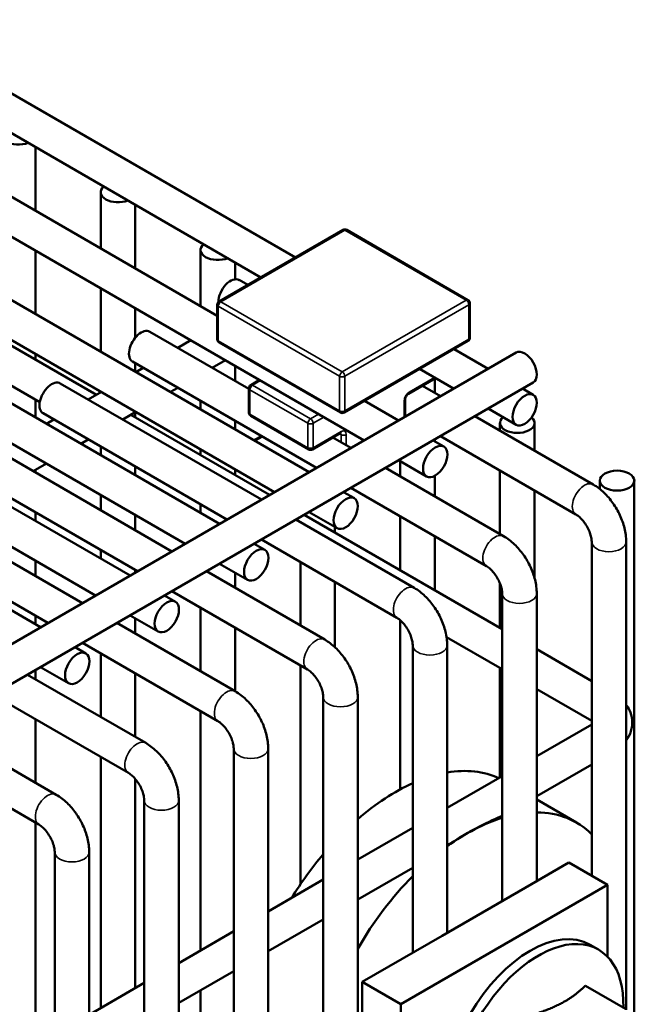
# Model space of a CAD drawing. Header units: inches. Extents: x 1 to 271, y 5 to 171.
# Tile 333 of 334: x 213.23 to 215.33, y 115.48 to 118.85. Entities that reach past the tile are written whole.
import ezdxf

# ---------------------------------------------------------------- set-up
doc = ezdxf.new("R2010")
doc.units = ezdxf.units.IN
doc.header["$LTSCALE"] = 8
doc.header["$MEASUREMENT"] = 0
doc.layers.add('Visible (ANSI)', color=7, linetype='Continuous', lineweight=50)
doc.layers.add('Visible Narrow (ANSI)', color=7, linetype='Continuous', lineweight=35)

msp = doc.modelspace()

# ---------------------------------------------------------------- linework, layer by layer
at = {"layer": 'Visible (ANSI)'}
for p, q in [((214.169, 118.0339), (212.7609, 118.8469)), ((214.0509, 117.9657), (212.6428, 118.7787)), ((213.9014, 117.8348), (212.4546, 118.6701)), ((214.4038, 117.4084), (212.3365, 118.6019)), ((214.2157, 117.2998), (212.1484, 118.4933)), ((214.0975, 117.2316), (212.0303, 118.4251)), ((213.2794, 118.4112), (213.2794, 118.194)), ((213.4878, 117.564), (212.0836, 118.3747)), ((213.9094, 117.123), (211.8422, 118.3165)), ((213.7913, 117.0548), (211.7241, 118.2483)), ((213.294, 117.5395), (212.0246, 118.2724)), ((213.5028, 118.2567), (213.5028, 118.065)), ((213.6209, 118.214), (213.6209, 117.9968)), ((213.6032, 116.9462), (211.536, 118.1397)), ((214.3319, 118.1279), (213.9076, 117.883)), ((214.7594, 117.8883), (214.3444, 118.1279)), ((213.4851, 116.878), (211.4179, 118.0715)), ((213.2794, 118.0576), (213.2794, 117.8404)), ((213.8443, 118.0595), (213.8443, 117.8678)), ((213.9624, 118.0168), (213.9624, 117.9593)), ((213.297, 116.7694), (211.2297, 117.9629)), ((214.006, 117.9398), (213.9767, 117.9568)), ((213.5028, 117.9286), (213.5028, 117.7114)), ((214.7657, 117.8775), (214.7657, 117.7591)), ((213.6209, 117.8604), (213.6209, 117.7596)), ((213.9014, 117.8722), (213.9014, 117.7538)), ((214.0096, 117.5842), (213.6704, 117.78)), ((213.8111, 117.7506), (213.7662, 117.7247)), ((213.9076, 117.743), (214.3227, 117.5033)), ((214.3352, 117.5033), (214.7594, 117.7483)), ((210.1478, 114.9512), (214.9239, 117.7087)), ((214.8281, 117.6534), (214.7116, 117.7206)), ((213.2794, 117.704), (213.2794, 117.6843)), ((214.2408, 117.3143), (213.6114, 117.6777)), ((213.9292, 117.6824), (213.8843, 117.6565)), ((213.6209, 117.6722), (213.6209, 117.6432)), ((213.6481, 117.6565), (213.623, 117.642)), ((213.9624, 117.6632), (213.9624, 117.6114)), ((214.71, 117.5852), (214.5935, 117.6525)), ((210.2368, 114.8662), (214.9829, 117.6064)), ((214.0158, 117.5976), (214.0459, 117.615)), ((214.5558, 117.5674), (214.6483, 117.6208)), ((214.6455, 117.6192), (214.6455, 117.5706)), ((214.0527, 117.2057), (213.3642, 117.6032)), ((213.5048, 117.5738), (213.46, 117.5479)), ((213.5028, 117.575), (213.5028, 117.5726)), ((213.7662, 117.5883), (213.7411, 117.5738)), ((214.0096, 117.5868), (214.0096, 117.5031)), ((214.6651, 117.5593), (214.6034, 117.5949)), ((214.9829, 117.564), (214.9462, 117.5852)), ((213.2794, 117.5479), (213.2794, 117.4868)), ((213.8443, 117.5432), (213.8443, 117.5142)), ((214.5219, 117.4766), (214.4054, 117.5438)), ((214.5444, 117.4896), (214.5444, 117.5476)), ((213.623, 117.5056), (213.5781, 117.4797)), ((214.9239, 117.4617), (214.8281, 117.517)), ((213.9346, 117.1375), (213.3052, 117.5009)), ((213.3419, 117.4797), (213.3167, 117.4652)), ((214.0805, 117.2218), (213.6059, 117.4958)), ((213.6209, 117.5044), (213.6209, 117.4871)), ((213.9624, 117.475), (213.9624, 117.446)), ((214.0158, 117.4923), (214.2145, 117.3776)), ((214.547, 117.4911), (214.5444, 117.4926)), ((215.1877, 117.2576), (214.7832, 117.4911)), ((214.8689, 117.4679), (214.8689, 117.4416)), ((214.987, 117.4679), (214.987, 117.3734)), ((213.7464, 117.0289), (213.058, 117.4264)), ((213.46, 117.4115), (213.4348, 117.397)), ((214.0271, 117.4086), (214.0523, 117.4231)), ((214.227, 117.3776), (214.3225, 117.4327)), ((214.3589, 117.3825), (214.2972, 117.4181)), ((214.6767, 117.3872), (214.64, 117.4084)), ((214.6455, 117.4116), (214.6455, 117.4052)), ((215.1286, 117.1553), (214.6651, 117.4229)), ((213.5028, 117.3868), (213.5028, 117.3578)), ((213.8443, 117.3778), (213.8443, 117.3581)), ((214.6176, 117.2849), (214.5219, 117.3402)), ((214.5274, 117.337), (214.5274, 117.2852)), ((213.6283, 116.9607), (212.9989, 117.3241)), ((213.3167, 117.3288), (213.2718, 117.3029)), ((213.2794, 117.3072), (213.2794, 117.2986)), ((213.6209, 117.3186), (213.6209, 117.2896)), ((213.9624, 117.3096), (213.9624, 117.2899)), ((214.8814, 117.0808), (214.477, 117.3143)), ((214.8689, 117.3053), (214.8689, 117.088)), ((214.6455, 117.2869), (214.6455, 117.217)), ((215.2104, 117.2707), (215.2104, 117.242)), ((215.3285, 117.2707), (215.3285, 115.4298)), ((213.4402, 116.8521), (212.7518, 117.2496)), ((214.8224, 116.9785), (214.3589, 117.2461)), ((214.987, 117.2371), (214.987, 116.9377)), ((213.5028, 117.2214), (213.5028, 117.1696)), ((214.3705, 117.2104), (214.3338, 117.2316)), ((213.8443, 117.1896), (213.8443, 117.1606)), ((213.3221, 116.7839), (212.6927, 117.1473)), ((213.2794, 117.1622), (213.2794, 117.1332)), ((213.6209, 117.1532), (213.6209, 117.1014)), ((214.5752, 116.904), (214.1708, 117.1375)), ((214.8764, 116.7623), (214.1986, 117.1536)), ((214.3114, 117.1081), (214.2157, 117.1634)), ((214.5274, 117.1488), (214.5274, 116.9638)), ((214.3039, 117.1124), (214.3039, 117.0928)), ((214.5162, 116.8017), (214.0527, 117.0693)), ((214.6455, 117.0806), (214.6455, 116.8956)), ((214.0642, 117.0336), (214.0275, 117.0548)), ((215.1826, 115.9197), (215.1826, 117.0618)), ((215.3007, 115.4616), (215.3007, 117.0618)), ((213.5028, 117.0332), (213.5028, 117.0042)), ((213.2794, 116.9968), (213.2794, 116.945)), ((214.0052, 116.9313), (213.9094, 116.9866)), ((214.1858, 116.9924), (214.1858, 116.7752)), ((213.6209, 116.965), (213.6209, 116.9564)), ((214.269, 116.7272), (213.8646, 116.9607)), ((213.9624, 116.956), (213.9624, 116.9042)), ((214.3039, 116.9242), (214.3039, 116.7011)), ((214.8689, 116.919), (214.8689, 116.7666)), ((213.758, 116.8568), (213.7213, 116.878)), ((214.2099, 116.6249), (213.7464, 116.8925)), ((214.8764, 115.8331), (214.8764, 116.885)), ((214.9945, 115.9013), (214.9945, 116.885)), ((213.8443, 116.836), (213.8443, 116.6188)), ((213.2794, 116.8086), (213.2794, 116.7796)), ((213.699, 116.7545), (213.6032, 116.8098)), ((213.6209, 116.7996), (213.6209, 116.7478)), ((213.9628, 116.5504), (213.5583, 116.7839)), ((213.9624, 116.7678), (213.9624, 116.5506)), ((214.5274, 116.7936), (214.5274, 116.2151)), ((214.8764, 116.6259), (214.6861, 116.7357)), ((213.4518, 116.68), (213.4151, 116.7012)), ((213.9037, 116.4481), (213.4402, 116.7157)), ((214.5701, 115.6563), (214.5701, 116.7082)), ((214.6883, 115.7245), (214.6883, 116.7082)), ((213.5028, 116.6796), (213.5028, 116.4624)), ((215.1826, 116.5855), (214.9945, 116.6941)), ((213.3927, 116.5777), (213.297, 116.633)), ((214.1858, 116.6388), (214.1858, 115.89)), ((214.8689, 116.6302), (214.8689, 116.2558)), ((213.6565, 116.3736), (213.2521, 116.6071)), ((213.2794, 116.6228), (213.2794, 116.5914)), ((213.6209, 116.6114), (213.6209, 116.3942)), ((213.5975, 116.2713), (213.134, 116.5389)), ((214.2639, 106.8116), (214.2639, 116.5314)), ((214.382, 106.7434), (214.382, 116.5314)), ((215.1826, 116.4491), (214.9945, 116.5577)), ((213.8443, 116.4824), (213.8443, 115.6642)), ((213.3503, 116.1968), (212.9459, 116.4303)), ((213.2794, 116.455), (213.2794, 116.2378)), ((214.9945, 116.3283), (215.1826, 116.4369)), ((213.2912, 116.0945), (212.8278, 116.3621)), ((213.9577, 106.9884), (213.9577, 116.3546)), ((214.0758, 106.9202), (214.0758, 116.3546)), ((213.5028, 116.326), (213.5028, 115.4671)), ((214.9945, 116.1919), (215.1826, 116.3005)), ((214.6883, 116.1515), (214.8764, 116.2601)), ((213.6209, 116.2507), (213.6209, 115.5353)), ((213.6515, 107.1652), (213.6515, 116.1778)), ((213.7696, 107.097), (213.7696, 116.1778)), ((215.1309, 116.1012), (214.9945, 116.1799)), ((213.2794, 116.1014), (213.2794, 115.3381)), ((214.382, 115.9747), (214.5701, 116.0833)), ((213.3452, 107.342), (213.3452, 116.001)), ((213.4633, 107.2738), (213.4633, 116.001)), ((214.9772, 115.8913), (215.1045, 115.9648)), ((215.1045, 115.9648), (215.2371, 115.8883)), ((214.382, 115.8383), (214.5701, 115.9469)), ((214.0758, 115.7979), (214.2639, 115.9065)), ((214.671, 115.7145), (214.9772, 115.8913)), ((214.53, 115.48), (215.2371, 115.8883)), ((215.2371, 115.8883), (215.2371, 115.6425)), ((214.0758, 115.6615), (214.2639, 115.7701)), ((213.7696, 115.6211), (213.9577, 115.7297)), ((214.3974, 115.5566), (214.671, 115.7145)), ((215.206, 115.667), (215.1777, 115.6833)), ((213.7696, 115.4847), (213.9577, 115.5933)), ((213.4633, 115.4443), (213.6515, 115.5529)), ((214.3974, 114.3109), (214.3974, 115.5566)), ((214.3974, 115.5566), (214.53, 115.48)), ((213.8443, 115.5279), (213.8443, 114.6579)), ((215.1611, 115.5436), (215.2982, 115.4644)), ((214.53, 114.2344), (214.53, 115.48))]:
    msp.add_line(p, q, dxfattribs=at)
for centre, start, end in [((214.3381, 118.1171), 60, 120), ((213.9139, 117.8722), 120, 180), ((214.7532, 117.8775), 0, 60), ((213.9139, 117.7538), 180, 240), ((214.7532, 117.7591), 300, 0), ((214.0221, 117.5868), 120, 180), ((214.0221, 117.5031), 180, 240), ((214.3289, 117.5141), 240, 300), ((214.2207, 117.3884), 240, 300)]:
    msp.add_arc(centre, 0.0125, start, end, dxfattribs=at)
for centre, major_axis, start_param, end_param in [((213.2203, 118.4538), (-0.0591, 0), 5.676493, 8.460674), ((213.5618, 118.2567), (-0.0591, 0), 5.676493, 8.460674), ((213.9034, 118.0595), (-0.0591, 0), 5.676493, 8.460674), ((213.9471, 117.9056), (0.0295, 0.0511), 0, 2.359396), ((213.6409, 117.7288), (0.0295, 0.0511), 0, 3.141593), ((214.9534, 117.6575), (-0.0295, 0.0511), 3.141593, 6.283185), ((213.3347, 117.552), (0.0295, 0.0511), 0, 3.141593), ((214.928, 117.4679), (0.0591, 0), 2.534901, 6.871398), ((214.5105, 115.5933), (0.375, 0.6495), 0.053582, 0.443694), ((214.5105, 115.5933), (0.375, 0.6495), 0.672778, 1.030169), ((214.7559, 115.4517), (0.375, 0.6495), 6.13363, 6.601981), ((214.7559, 115.4517), (-0.375, -0.6495), 3.697847, 4.054913), ((214.5105, 115.5933), (0.375, 0.6495), 1.269084, 1.517215), ((214.7559, 115.4517), (-0.375, -0.6495), 4.284865, 4.709415), ((214.9719, 115.3269), (-0.2057, -0.3564), 3.141593, 6.283185), ((215.0002, 115.3106), (-0.2057, -0.3564), 2.326472, 7.098306)]:
    msp.add_ellipse(centre, major_axis=major_axis, ratio=0.57735, start_param=start_param, end_param=end_param, dxfattribs=at)
for centre, major_axis in [((214.9534, 117.5129), (-0.0295, -0.0511)), ((214.6472, 117.3361), (-0.0295, -0.0511)), ((215.2695, 117.2707), (-0.0591, 0)), ((214.3409, 117.1593), (-0.0295, -0.0511)), ((214.0347, 116.9825), (-0.0295, -0.0511)), ((213.7285, 116.8057), (-0.0295, -0.0511)), ((213.4223, 116.6289), (-0.0295, -0.0511))]:
    msp.add_ellipse(centre, major_axis=major_axis, ratio=0.57735, dxfattribs=at)
for points, knots in [([(214.5558, 117.5674), (214.5552, 117.5671), (214.5546, 117.5666), (214.5531, 117.5654), (214.5523, 117.5646), (214.5506, 117.5628), (214.5497, 117.5617), (214.5482, 117.5593), (214.5474, 117.558), (214.5462, 117.5554), (214.5456, 117.5541), (214.5449, 117.5516), (214.5446, 117.5505), (214.5444, 117.5488), (214.5444, 117.5482), (214.5444, 117.5476)], [0, 0, 0, 0, 0.206724, 0.206724, 0.430185, 0.430185, 0.66924, 0.66924, 0.917214, 0.917214, 1.164879, 1.164879, 1.402542, 1.402542, 1.570796, 1.570796, 1.570796, 1.570796]), ([(214.3225, 117.4327), (214.3229, 117.4329), (214.3233, 117.4331), (214.3239, 117.4333), (214.3241, 117.4334), (214.3242, 117.4334), (214.3242, 117.4334), (214.3242, 117.4334)], [0, 0, 0, 0, 0.1570796, 0.1570796, 0.3141593, 0.3141593, 0.3804885, 0.3804885, 0.3804885, 0.3804885]), ([(215.3007, 117.0618), (215.3007, 117.0773), (215.2986, 117.0927), (215.2913, 117.123), (215.286, 117.138), (215.2727, 117.1669), (215.2646, 117.1808), (215.2463, 117.2067), (215.236, 117.2188), (215.2134, 117.2404), (215.201, 117.2499), (215.1877, 117.2576)], [4.712389, 4.712389, 4.712389, 4.712389, 5.026548, 5.026548, 5.340708, 5.340708, 5.654867, 5.654867, 5.969026, 5.969026, 6.283185, 6.283185, 6.283185, 6.283185]), ([(215.1826, 117.0618), (215.1826, 117.0649), (215.1823, 117.0688), (215.1808, 117.0777), (215.1796, 117.0829), (215.176, 117.094), (215.1735, 117.1001), (215.1676, 117.1122), (215.164, 117.1183), (215.1563, 117.1296), (215.1521, 117.1348), (215.1438, 117.1437), (215.1398, 117.1474), (215.1333, 117.1524), (215.1308, 117.154), (215.1286, 117.1553)], [4.712389, 4.712389, 4.712389, 4.712389, 4.919113, 4.919113, 5.142574, 5.142574, 5.381629, 5.381629, 5.629603, 5.629603, 5.877268, 5.877268, 6.114931, 6.114931, 6.283185, 6.283185, 6.283185, 6.283185]), ([(214.9945, 116.885), (214.9945, 116.9005), (214.9924, 116.9159), (214.9851, 116.9462), (214.9798, 116.9612), (214.9664, 116.9901), (214.9584, 117.004), (214.9401, 117.0299), (214.9298, 117.042), (214.9071, 117.0636), (214.8948, 117.0731), (214.8814, 117.0808)], [4.712389, 4.712389, 4.712389, 4.712389, 5.026548, 5.026548, 5.340708, 5.340708, 5.654867, 5.654867, 5.969026, 5.969026, 6.283185, 6.283185, 6.283185, 6.283185]), ([(214.8764, 116.885), (214.8764, 116.8881), (214.8761, 116.892), (214.8746, 116.9009), (214.8734, 116.906), (214.8698, 116.9172), (214.8673, 116.9233), (214.8614, 116.9354), (214.8578, 116.9415), (214.8501, 116.9528), (214.8459, 116.958), (214.8376, 116.9669), (214.8335, 116.9706), (214.8271, 116.9756), (214.8246, 116.9772), (214.8224, 116.9785)], [4.712389, 4.712389, 4.712389, 4.712389, 4.919113, 4.919113, 5.142574, 5.142574, 5.381629, 5.381629, 5.629603, 5.629603, 5.877268, 5.877268, 6.114931, 6.114931, 6.283185, 6.283185, 6.283185, 6.283185]), ([(214.6883, 116.7082), (214.6883, 116.7237), (214.6862, 116.7391), (214.6788, 116.7694), (214.6735, 116.7844), (214.6602, 116.8133), (214.6522, 116.8272), (214.6338, 116.8531), (214.6235, 116.8652), (214.6009, 116.8868), (214.5886, 116.8963), (214.5752, 116.904)], [4.712389, 4.712389, 4.712389, 4.712389, 5.026548, 5.026548, 5.340708, 5.340708, 5.654867, 5.654867, 5.969026, 5.969026, 6.283185, 6.283185, 6.283185, 6.283185]), ([(214.5701, 116.7082), (214.5701, 116.7113), (214.5699, 116.7152), (214.5684, 116.7241), (214.5671, 116.7292), (214.5635, 116.7404), (214.5611, 116.7465), (214.5551, 116.7586), (214.5516, 116.7647), (214.5439, 116.776), (214.5397, 116.7812), (214.5314, 116.7901), (214.5273, 116.7938), (214.5209, 116.7988), (214.5184, 116.8004), (214.5162, 116.8017)], [4.712389, 4.712389, 4.712389, 4.712389, 4.919113, 4.919113, 5.142574, 5.142574, 5.381629, 5.381629, 5.629603, 5.629603, 5.877268, 5.877268, 6.114931, 6.114931, 6.283185, 6.283185, 6.283185, 6.283185]), ([(214.382, 116.5314), (214.382, 116.5469), (214.38, 116.5623), (214.3726, 116.5926), (214.3673, 116.6076), (214.354, 116.6365), (214.346, 116.6504), (214.3276, 116.6763), (214.3173, 116.6884), (214.2947, 116.71), (214.2824, 116.7195), (214.269, 116.7272)], [4.712389, 4.712389, 4.712389, 4.712389, 5.026548, 5.026548, 5.340708, 5.340708, 5.654867, 5.654867, 5.969026, 5.969026, 6.283185, 6.283185, 6.283185, 6.283185]), ([(214.2639, 116.5314), (214.2639, 116.5345), (214.2636, 116.5383), (214.2622, 116.5473), (214.2609, 116.5524), (214.2573, 116.5636), (214.2549, 116.5697), (214.2489, 116.5818), (214.2454, 116.5879), (214.2376, 116.5992), (214.2334, 116.6044), (214.2252, 116.6133), (214.2211, 116.617), (214.2146, 116.622), (214.2121, 116.6236), (214.2099, 116.6249)], [4.712389, 4.712389, 4.712389, 4.712389, 4.919113, 4.919113, 5.142574, 5.142574, 5.381629, 5.381629, 5.629603, 5.629603, 5.877268, 5.877268, 6.114931, 6.114931, 6.283185, 6.283185, 6.283185, 6.283185]), ([(214.0758, 116.3546), (214.0758, 116.3701), (214.0737, 116.3855), (214.0664, 116.4158), (214.0611, 116.4308), (214.0477, 116.4597), (214.0397, 116.4736), (214.0214, 116.4995), (214.0111, 116.5116), (213.9884, 116.5332), (213.9761, 116.5427), (213.9628, 116.5504)], [4.712389, 4.712389, 4.712389, 4.712389, 5.026548, 5.026548, 5.340708, 5.340708, 5.654867, 5.654867, 5.969026, 5.969026, 6.283185, 6.283185, 6.283185, 6.283185]), ([(215.3007, 116.3816), (215.3076, 116.3911), (215.3134, 116.402), (215.3207, 116.426), (215.3221, 116.439), (215.3199, 116.4638), (215.3166, 116.4755), (215.3086, 116.4926), (215.3048, 116.4987), (215.3007, 116.5044)], [3.5276249, 3.5276249, 3.5276249, 3.5276249, 3.7530435, 3.7530435, 3.9783772, 3.9783772, 4.1917938, 4.1917938, 4.3263568, 4.3263568, 4.3263568, 4.3263568]), ([(213.9577, 116.3546), (213.9577, 116.3577), (213.9574, 116.3615), (213.9559, 116.3705), (213.9547, 116.3756), (213.9511, 116.3868), (213.9486, 116.3929), (213.9427, 116.405), (213.9391, 116.4111), (213.9314, 116.4224), (213.9272, 116.4276), (213.9189, 116.4365), (213.9149, 116.4402), (213.9084, 116.4452), (213.9059, 116.4468), (213.9037, 116.4481)], [4.712389, 4.712389, 4.712389, 4.712389, 4.919113, 4.919113, 5.142574, 5.142574, 5.381629, 5.381629, 5.629603, 5.629603, 5.877268, 5.877268, 6.114931, 6.114931, 6.283185, 6.283185, 6.283185, 6.283185]), ([(213.7696, 116.1778), (213.7696, 116.1933), (213.7675, 116.2087), (213.7601, 116.239), (213.7548, 116.254), (213.7415, 116.2829), (213.7335, 116.2968), (213.7152, 116.3227), (213.7049, 116.3348), (213.6822, 116.3564), (213.6699, 116.3659), (213.6565, 116.3736)], [4.712389, 4.712389, 4.712389, 4.712389, 5.026548, 5.026548, 5.340708, 5.340708, 5.654867, 5.654867, 5.969026, 5.969026, 6.283185, 6.283185, 6.283185, 6.283185]), ([(213.6515, 116.1778), (213.6515, 116.1809), (213.6512, 116.1847), (213.6497, 116.1937), (213.6485, 116.1988), (213.6448, 116.21), (213.6424, 116.2161), (213.6365, 116.2282), (213.6329, 116.2343), (213.6252, 116.2456), (213.621, 116.2508), (213.6127, 116.2597), (213.6086, 116.2634), (213.6022, 116.2684), (213.5997, 116.27), (213.5975, 116.2713)], [4.712389, 4.712389, 4.712389, 4.712389, 4.919113, 4.919113, 5.142574, 5.142574, 5.381629, 5.381629, 5.629603, 5.629603, 5.877268, 5.877268, 6.114931, 6.114931, 6.283185, 6.283185, 6.283185, 6.283185]), ([(213.4633, 116.001), (213.4633, 116.0165), (213.4613, 116.0319), (213.4539, 116.0622), (213.4486, 116.0772), (213.4353, 116.1061), (213.4273, 116.12), (213.4089, 116.1459), (213.3986, 116.158), (213.376, 116.1796), (213.3637, 116.1891), (213.3503, 116.1968)], [4.712389, 4.712389, 4.712389, 4.712389, 5.026548, 5.026548, 5.340708, 5.340708, 5.654867, 5.654867, 5.969026, 5.969026, 6.283185, 6.283185, 6.283185, 6.283185]), ([(214.6883, 116.0226), (214.7113, 116.038), (214.7338, 116.0524), (214.7549, 116.0646), (214.7838, 116.0813), (214.8149, 116.0965), (214.8548, 116.1147), (214.8663, 116.1197), (214.8764, 116.1246)], [-0.2272564, -0.2272564, -0.2272564, -0.2272564, 0, 0, 0, 0.3114806, 0.3114806, 0.4494332, 0.4494332, 0.4494332, 0.4494332]), ([(213.3452, 116.001), (213.3452, 116.0041), (213.3449, 116.0079), (213.3435, 116.0169), (213.3422, 116.022), (213.3386, 116.0332), (213.3362, 116.0393), (213.3302, 116.0514), (213.3267, 116.0575), (213.3189, 116.0688), (213.3148, 116.074), (213.3065, 116.0829), (213.3024, 116.0866), (213.296, 116.0916), (213.2934, 116.0932), (213.2912, 116.0945)], [4.712389, 4.712389, 4.712389, 4.712389, 4.919113, 4.919113, 5.142574, 5.142574, 5.381629, 5.381629, 5.629603, 5.629603, 5.877268, 5.877268, 6.114931, 6.114931, 6.283185, 6.283185, 6.283185, 6.283185])]:
    msp.add_open_spline(points, degree=3, knots=knots, dxfattribs=at)
msp.add_rational_spline([(214.9572, 115.4376), (215.0886, 115.4736), (215.1611, 115.5436)], [1.35460304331, 1.5641608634, 1.35460304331], degree=2, dxfattribs=at)
at = {"layer": 'Visible Narrow (ANSI)'}
for p, q in [((213.9139, 117.8824), (214.3381, 118.1273)), ((214.3381, 118.1273), (214.7532, 117.8877)), ((214.3289, 117.6427), (213.9139, 117.8824)), ((214.7532, 117.8877), (214.3289, 117.6427)), ((213.905, 117.7487), (213.905, 117.8671)), ((213.905, 117.8671), (214.3201, 117.6274)), ((214.3378, 117.6274), (214.762, 117.8724)), ((214.762, 117.8724), (214.762, 117.754)), ((214.3201, 117.509), (213.905, 117.7487)), ((214.762, 117.754), (214.3378, 117.509)), ((214.0221, 117.597), (214.0496, 117.6129)), ((214.3201, 117.6274), (214.3201, 117.509)), ((214.3378, 117.509), (214.3378, 117.6274)), ((214.6446, 117.6229), (214.5584, 117.5731)), ((214.0132, 117.498), (214.0132, 117.5817)), ((214.0132, 117.5817), (214.2119, 117.467)), ((214.2207, 117.4823), (214.0221, 117.597)), ((214.5407, 117.5425), (214.5407, 117.4875)), ((214.2119, 117.3833), (214.0132, 117.498)), ((214.2483, 117.4982), (214.2207, 117.4823)), ((214.2296, 117.467), (214.2659, 117.488)), ((214.2119, 117.467), (214.2119, 117.3833)), ((214.2296, 117.3833), (214.2296, 117.467)), ((214.325, 117.4384), (214.2296, 117.3833)), ((214.0308, 117.4065), (214.0559, 117.421)), ((214.3199, 117.4312), (214.325, 117.4282)), ((214.325, 117.4282), (214.325, 117.402)), ((214.3427, 117.3918), (214.3427, 117.4282))]:
    msp.add_line(p, q, dxfattribs=at)
for centre, major_axis, start_param, end_param in [((214.3381, 118.1171), (-0.0063, 0.0108), 5.497787, 6.283185), ((214.3381, 118.1171), (0.0062, 0.0108), 0, 0.785398), ((213.9139, 117.8722), (0.0063, 0.0108), 0.785398, 2.356194), ((213.9139, 117.8722), (-0.0063, 0.0108), 5.497787, 6.283185), ((214.7532, 117.8775), (0.0062, 0.0108), 0, 0.785398), ((214.7532, 117.8775), (0.0062, -0.0108), 0.785398, 2.356194), ((214.7532, 117.8775), (0.0125, 0), 5.497787, 6.283185), ((213.9139, 117.8722), (-0.0125, 0), 0, 0.785398), ((213.9139, 117.7538), (-0.0125, 0), 0, 0.785398), ((213.9139, 117.7538), (-0.0062, -0.0108), 5.497787, 6.283185), ((214.7532, 117.7591), (0.0062, -0.0108), 0, 0.785398), ((214.7532, 117.7591), (0.0125, 0), 5.497787, 6.283185), ((214.3289, 117.6325), (-0.0062, -0.0108), 3.926991, 5.497787), ((214.3289, 117.6325), (-0.0063, 0.0108), 3.926991, 5.497787), ((214.3289, 117.6325), (0.0125, 0), 3.926991, 5.497787), ((214.0221, 117.5868), (-0.0125, 0), 0, 0.785398), ((214.0221, 117.5868), (0.0063, 0.0108), 0.785398, 2.356194), ((214.0221, 117.5868), (-0.0063, 0.0108), 5.497787, 6.283185), ((214.5584, 117.5527), (-0.0125, -0.0217), 3.926991, 5.497787), ((214.5496, 117.5782), (0.0062, -0.0108), 0, 0.785398), ((214.5319, 117.5476), (0.0125, 0), 5.497787, 6.283185), ((214.3289, 117.5141), (-0.0125, 0), 0.785398, 2.356194), ((214.3289, 117.5141), (-0.0062, -0.0108), 5.497787, 6.283185), ((214.3289, 117.5141), (0.0063, -0.0108), 0, 0.785398), ((214.0221, 117.5031), (-0.0125, 0), 0, 0.785398), ((214.0221, 117.5031), (-0.0062, -0.0108), 5.497787, 6.283185), ((214.2207, 117.4721), (-0.0062, -0.0108), 3.926991, 5.497787), ((214.2207, 117.4721), (-0.0063, 0.0108), 3.926991, 5.497787), ((214.2207, 117.4721), (0.0125, 0), 3.926991, 5.497787), ((214.3162, 117.4435), (0.0063, -0.0108), 0, 0.785398), ((214.325, 117.418), (0.0125, 0.0217), 5.497787, 7.068583), ((214.3162, 117.4231), (0.0062, 0.0108), 5.497787, 6.11528), ((214.3339, 117.4333), (-0.0125, 0), 0.785398, 2.356194), ((214.2207, 117.3884), (-0.0125, 0), 0.785398, 2.356194), ((214.2207, 117.3884), (-0.0062, -0.0108), 5.497787, 6.283185), ((214.2207, 117.3884), (0.0063, -0.0108), 0, 0.785398), ((215.1581, 117.2065), (0.0295, 0.0511), 0, 3.141593), ((214.8519, 117.0297), (0.0295, 0.0511), 0, 3.141593), ((215.2417, 117.0618), (0.0591, 0), 3.141593, 6.283185), ((214.5457, 116.8529), (0.0295, 0.0511), 0, 3.141593), ((214.9354, 116.885), (0.0591, 0), 3.141593, 6.283185), ((214.2395, 116.6761), (0.0295, 0.0511), 0, 3.141593), ((214.6292, 116.7082), (0.0591, 0), 3.141593, 6.283185), ((213.9332, 116.4993), (0.0295, 0.0511), 0, 3.141593), ((214.323, 116.5314), (0.0591, 0), 3.141593, 6.283185), ((213.627, 116.3225), (0.0295, 0.0511), 0, 3.141593), ((214.0167, 116.3546), (0.0591, 0), 3.141593, 6.283185), ((213.3208, 116.1457), (0.0295, 0.0511), 0, 3.141593), ((213.7105, 116.1778), (0.0591, 0), 3.141593, 6.283185), ((213.4043, 116.001), (0.0591, 0), 3.141593, 6.283185)]:
    msp.add_ellipse(centre, major_axis=major_axis, ratio=0.57735, start_param=start_param, end_param=end_param, dxfattribs=at)

doc.saveas('drawing.dxf')
